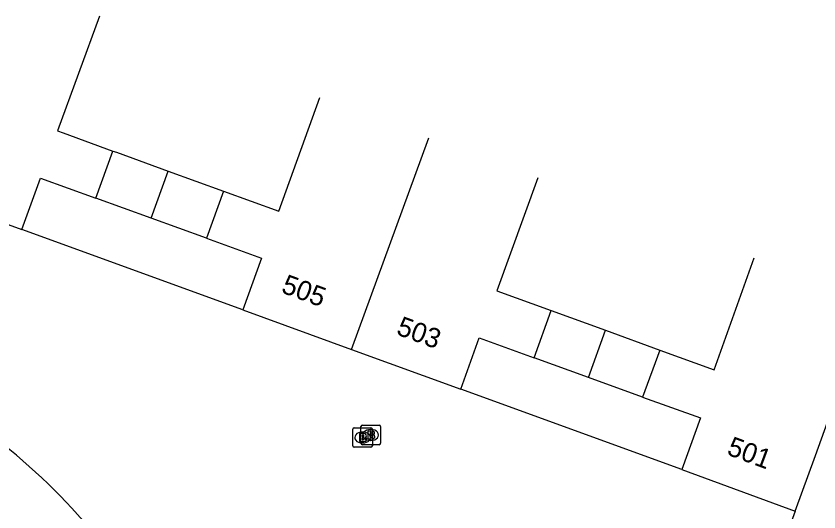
# Model space of a CAD drawing. Extents: x 155275 to 156263, y 382654 to 383635.
# Drawn here: x 155801.61 to 155842.67, y 383548.17 to 383573.53 of the extents above; entities that cross this region are included whole.
import ezdxf

# ---------------------------------------------------------------- set-up
doc = ezdxf.new("R2010")
doc.units = 0
for name, color, linetype in [('IMGEO_Brandkraan', 7, 'Continuous'), ('IMGEO_Pand', 7, 'Continuous'), ('IMGEO_Pand_nummerreeks', 7, 'Continuous'), ('IMGEO_Rijbaan_lokaal_open', 7, 'Continuous')]:
    doc.layers.add(name, color=color, linetype=linetype)

msp = doc.modelspace()

# ---------------------------------------------------------------- linework, layer by layer
at = {"layer": 'IMGEO_Brandkraan'}
for p, q in [((155819.245, 383551.682), (155819.245, 383552.534)), ((155819.32, 383552.608), (155820.172, 383552.608)), ((155820.246, 383552.534), (155820.246, 383551.682)), ((155818.828, 383551.553), (155818.828, 383552.405)), ((155818.903, 383552.479), (155819.755, 383552.479)), ((155819.316, 383552.259), (155819.341, 383552.259)), ((155819.733, 383552.388), (155819.758, 383552.388)), ((155819.829, 383552.405), (155819.829, 383551.553)), ((155819.339, 383551.699), (155819.314, 383551.699)), ((155819.756, 383551.828), (155819.731, 383551.828)), ((155819.755, 383551.479), (155818.903, 383551.479)), ((155820.172, 383551.608), (155819.32, 383551.608))]:
    msp.add_line(p, q, dxfattribs=at)
for points in [[(155819.245, 383551.682), (155819.245, 383552.534)], [(155819.32, 383552.608), (155820.172, 383552.608)], [(155820.246, 383552.534), (155820.246, 383551.682)], [(155818.828, 383551.553), (155818.828, 383552.405)], [(155818.903, 383552.479), (155819.755, 383552.479)], [(155819.176, 383552.179), (155819.176, 383551.779), (155819.389, 383551.779)], [(155819.407, 383552.179), (155819.176, 383552.179)], [(155819.593, 383552.308), (155819.593, 383551.908), (155819.806, 383551.908)], [(155819.824, 383552.308), (155819.593, 383552.308)], [(155819.772, 383552.227), (155819.718, 383552.227), (155819.718, 383552.151)], [(155819.718, 383552.151), (155819.771, 383552.151)], [(155819.829, 383552.405), (155819.829, 383551.553)], [(155819.355, 383552.098), (155819.301, 383552.098), (155819.301, 383552.022)], [(155819.301, 383552.022), (155819.354, 383552.022)], [(155819.363, 383551.946), (155819.301, 383551.946), (155819.301, 383551.865)], [(155819.301, 383551.865), (155819.363, 383551.865)], [(155819.78, 383552.075), (155819.718, 383552.075), (155819.718, 383551.994)], [(155819.718, 383551.994), (155819.78, 383551.994)], [(155819.755, 383551.479), (155818.903, 383551.479)], [(155820.172, 383551.608), (155819.32, 383551.608)]]:
    msp.add_lwpolyline(points, dxfattribs=at)
for centre, radius, start, end in [((155819.322, 383552.532), 0.0765, 91.552, 178.448), ((155819.322, 383552.532), 0.0765, 91.552, 178.448), ((155820.17, 383552.532), 0.0765, 1.552, 88.448), ((155820.17, 383552.532), 0.0765, 1.552, 88.448), ((155818.905, 383552.403), 0.0765, 91.552, 178.448), ((155818.905, 383552.403), 0.0765, 91.552, 178.448), ((155819.411, 383552.034), 0.145, 59.4692, 91.5367), ((155819.436, 383552.081), 0.0922, 285.5137, 58.1501), ((155819.753, 383552.403), 0.0765, 1.552, 88.448), ((155819.753, 383552.403), 0.0765, 1.552, 88.448), ((155819.773, 383552.189), 0.0379, 267.8285, 90.9355), ((155819.828, 383552.163), 0.145, 59.4692, 91.5367), ((155819.853, 383552.21), 0.0922, 285.5137, 58.1501), ((155819.858, 383552.018), 0.105, 301.3115, 78.989), ((155819.356, 383552.06), 0.0379, 267.8285, 90.9355), ((155819.364, 383551.905), 0.0404, 269.8759, 90.5077), ((155819.395, 383552.03), 0.251, 268.6676, 293.5347), ((155819.441, 383551.889), 0.105, 301.3115, 78.989), ((155819.781, 383552.034), 0.0404, 269.8759, 90.5077), ((155819.812, 383552.159), 0.251, 268.6676, 293.5347), ((155818.905, 383551.555), 0.0765, 181.552, 268.448), ((155818.905, 383551.555), 0.0765, 181.552, 268.448), ((155819.322, 383551.684), 0.0765, 181.552, 268.448), ((155819.322, 383551.684), 0.0765, 181.552, 268.448), ((155819.753, 383551.555), 0.0765, 271.552, 358.448), ((155819.753, 383551.555), 0.0765, 271.552, 358.448), ((155820.17, 383551.684), 0.0765, 271.552, 358.448), ((155820.17, 383551.684), 0.0765, 271.552, 358.448)]:
    msp.add_arc(centre, radius, start, end, dxfattribs=at)
for centre, major_axis, ratio, start_param, end_param in [((155819.315, 383551.979), (-0.387, 0.002), 0.722429, 4.712389, 7.853982), ((155819.34, 383551.979), (-0.39, 0.002), 0.717154, 1.570796, 4.712389), ((155819.732, 383552.108), (-0.387, 0.002), 0.722429, 4.712389, 7.853982), ((155819.757, 383552.108), (-0.39, 0.002), 0.717154, 1.570796, 4.712389)]:
    msp.add_ellipse(centre, major_axis=major_axis, ratio=ratio, start_param=start_param, end_param=end_param, dxfattribs=at)
at = {"layer": 'IMGEO_Pand'}
for points in [[(155805.869, 383573.526), (155803.734, 383567.656), (155804.013, 383567.551), (155806.56, 383566.626)], [(155812.214, 383564.571), (155815.041, 383563.543), (155817.149, 383569.363)], [(155818.762, 383556.48), (155822.72, 383567.307)], [(155805.683, 383564.211), (155806.56, 383566.626)], [(155806.56, 383566.626), (155806.74, 383566.561), (155809.387, 383565.599)], [(155808.511, 383563.189), (155809.387, 383565.599)], [(155809.387, 383565.599), (155812.214, 383564.571)], [(155828.292, 383565.25), (155826.2, 383559.485), (155828.976, 383558.474)], [(155801.897, 383562.616), (155802.851, 383565.235), (155805.683, 383564.211)], [(155796.316, 383564.637), (155801.897, 383562.616)], [(155812.214, 383564.571), (155811.34, 383562.167)], [(155808.511, 383563.189), (155805.683, 383564.211)], [(155811.34, 383562.167), (155808.511, 383563.189)], [(155811.34, 383562.167), (155814.156, 383561.149), (155813.199, 383558.505)], [(155834.527, 383556.452), (155837.302, 383555.441), (155839.346, 383561.171)], [(155841.449, 383548.213), (155842.486, 383551.062), (155845.338, 383558.959)], [(155813.199, 383558.505), (155818.762, 383556.48)], [(155828.096, 383556.058), (155828.976, 383558.474)], [(155828.976, 383558.474), (155831.751, 383557.463)], [(155830.873, 383555.054), (155831.751, 383557.463)], [(155831.751, 383557.463), (155834.527, 383556.452)], [(155824.346, 383554.447), (155825.283, 383557.075), (155828.096, 383556.058)], [(155818.762, 383556.48), (155824.346, 383554.447)], [(155834.527, 383556.452), (155833.651, 383554.049)], [(155830.873, 383555.054), (155828.096, 383556.058)], [(155833.651, 383554.049), (155830.873, 383555.054)], [(155833.651, 383554.049), (155836.604, 383552.982), (155835.646, 383550.348)], [(155835.646, 383550.348), (155841.449, 383548.213)]]:
    msp.add_lwpolyline(points, dxfattribs=at)
at = {"layer": 'IMGEO_Rijbaan_lokaal_open'}
for points in [[(155813.199, 383558.505), (155801.897, 383562.616)], [(155835.646, 383550.348), (155824.346, 383554.447)], [(155841.449, 383548.213), (155838.216, 383539.294), (155836.406, 383534.298), (155835.25, 383531.107)]]:
    msp.add_lwpolyline(points, dxfattribs=at)
msp.add_arc((155781.477, 383527.105), 31.309, 34.7484, 60.3565, dxfattribs=at)

# ---------------------------------------------------------------- texts
at = {"layer": 'IMGEO_Pand_nummerreeks'}
for s, rotation, p in [('505', 339.7975, (155815.121, 383559.406)), ('503', 339.7975, (155821.006, 383557.264)), ('501', 339.6027, (155837.905, 383551.12))]:
    msp.add_text(s, height=1, rotation=rotation, dxfattribs=at).set_placement(p)

doc.saveas('drawing.dxf')
